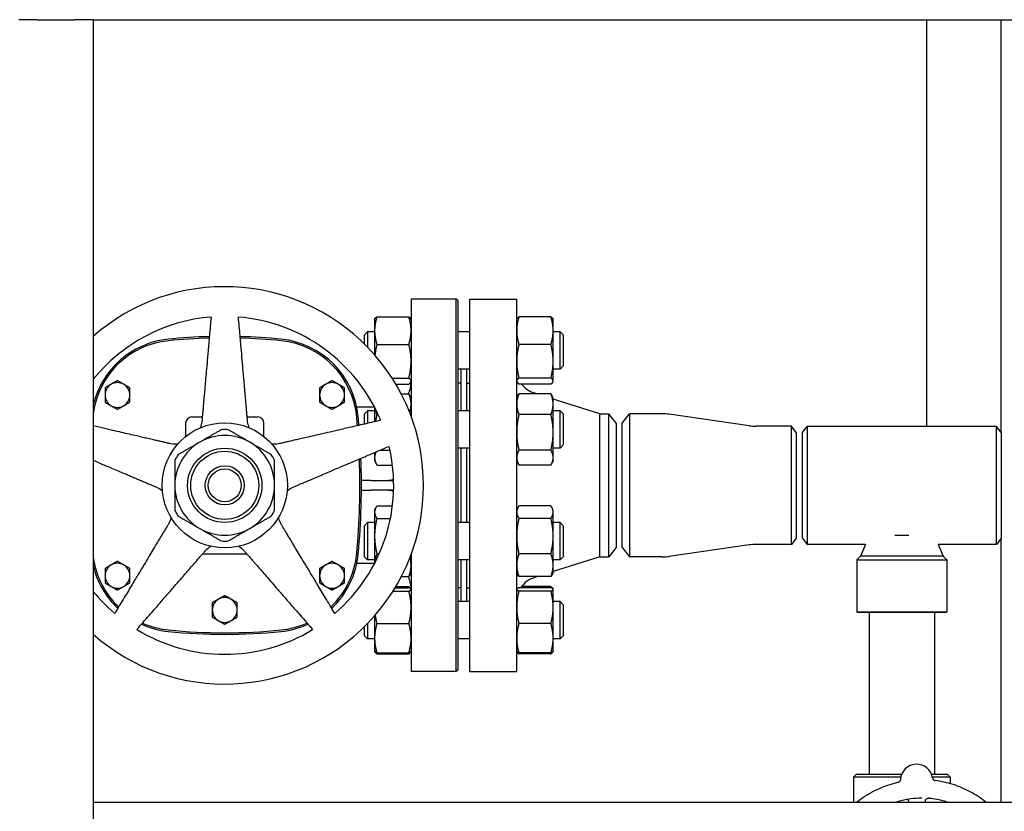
# Model space of a CAD drawing. Header units: inches. Extents: x 24 to 1128, y -58 to 748.
# Tile 489 of 656: x 620 to 640, y 354 to 370. Entities that reach past the tile are written whole.
import ezdxf

# ---------------------------------------------------------------- set-up
doc = ezdxf.new("R2010")
doc.units = ezdxf.units.IN
doc.header["$LTSCALE"] = 32
doc.header["$MEASUREMENT"] = 0
doc.layers.add('Visible (ANSI)', color=7, linetype='Continuous', lineweight=30)

msp = doc.modelspace()

# ---------------------------------------------------------------- linework, layer by layer
at = {"layer": 'Visible (ANSI)'}
for p, q in [((620.82663, 369.85867), (620.45163, 369.85867)), ((620.82663, 369.85867), (621.57663, 369.85867)), ((621.95163, 369.85867), (621.57663, 369.85867)), ((621.95163, 369.85867), (621.95163, 354.10867)), ((621.95163, 369.85867), (657.49113, 369.85867)), ((638.71813, 369.85867), (638.71813, 361.67117)), ((640.21813, 369.85867), (640.21813, 361.55269)), ((628.34813, 364.23367), (628.34813, 361.87561)), ((629.25438, 364.23367), (628.34813, 364.23367)), ((629.25438, 356.73367), (629.25438, 364.23367)), ((629.28563, 364.20242), (629.25438, 364.23367)), ((629.28563, 364.20242), (629.28563, 356.76492)), ((629.53313, 356.73367), (629.53313, 364.23367)), ((629.53313, 364.23367), (630.47313, 364.23367)), ((630.47313, 356.73367), (630.47313, 364.23367)), ((627.61413, 363.82488), (627.61828, 363.83378)), ((627.61413, 363.82488), (627.61413, 363.59837)), ((627.65922, 363.87636), (628.30305, 363.87636)), ((628.34813, 363.82488), (628.34398, 363.83378)), ((630.47313, 363.82488), (630.47728, 363.83378)), ((631.16205, 363.87636), (630.51822, 363.87636)), ((631.20713, 363.82488), (631.20298, 363.83378)), ((631.20713, 363.59837), (631.20713, 363.82488)), ((627.61413, 363.59837), (627.61413, 363.11117)), ((631.20713, 362.98215), (631.20713, 363.59837)), ((627.41063, 363.51238), (627.47313, 363.57488)), ((627.41063, 363.32793), (627.41063, 363.51238)), ((627.47313, 363.57488), (627.47313, 363.26474)), ((627.61413, 363.57488), (627.47313, 363.57488)), ((629.53313, 363.57488), (629.28563, 363.57488)), ((631.34813, 363.57488), (631.20713, 363.57488)), ((631.34813, 362.82488), (631.34813, 363.57488)), ((631.41063, 363.51238), (631.34813, 363.57488)), ((631.41063, 363.51238), (631.41063, 362.88738)), ((627.65922, 363.32039), (628.30305, 363.32039)), ((631.16205, 363.32039), (630.51822, 363.32039)), ((629.53313, 362.82488), (629.28563, 362.82488)), ((629.35313, 361.98376), (629.35313, 362.82488)), ((629.47313, 361.98376), (629.47313, 362.82488)), ((631.20713, 362.58365), (631.20713, 362.98215)), ((631.34813, 362.82488), (631.20713, 362.82488)), ((631.41063, 362.88738), (631.34813, 362.82488)), ((627.96464, 362.64391), (628.30305, 362.64391)), ((631.16205, 362.64391), (630.51822, 362.64391)), ((628.03899, 362.5234), (628.30305, 362.5234)), ((628.34813, 362.57488), (628.34398, 362.56598)), ((629.34813, 362.54367), (629.28563, 362.54367)), ((629.34813, 362.54367), (629.34813, 361.98376)), ((629.34813, 362.42367), (629.35313, 362.42367)), ((629.47313, 362.54367), (629.53313, 362.54367)), ((630.47313, 362.57488), (630.47728, 362.56598)), ((631.16205, 362.5234), (630.51822, 362.5234)), ((631.20713, 362.57488), (631.20298, 362.56598)), ((631.20713, 362.57488), (631.20713, 362.58365)), ((628.14795, 362.32726), (628.30305, 362.32726)), ((628.34813, 362.23376), (628.31901, 362.29622)), ((630.47313, 362.23376), (630.50226, 362.29622)), ((631.16205, 362.32726), (630.51822, 362.32726)), ((630.87224, 362.32726), (630.82216, 362.34312)), ((631.20713, 362.23376), (631.17801, 362.29622)), ((631.20713, 362.11829), (631.20713, 362.23376)), ((632.14647, 361.92367), (631.20713, 362.22119)), ((627.61144, 362.05847), (627.25523, 362.05847)), ((627.61413, 362.0533), (627.61413, 361.76485)), ((631.20713, 361.55008), (631.20713, 362.11829)), ((623.93573, 361.86162), (624.14661, 361.86162)), ((625.04965, 361.86162), (625.26053, 361.86162)), ((627.41063, 361.92126), (627.47313, 361.98376)), ((627.41063, 361.71787), (627.41063, 361.92126)), ((627.47313, 361.98376), (627.47313, 361.7323)), ((627.61413, 361.98376), (627.47313, 361.98376)), ((627.65922, 361.90933), (627.6848, 361.90933)), ((629.53313, 361.98376), (629.28563, 361.98376)), ((631.16205, 361.90933), (630.51822, 361.90933)), ((631.34813, 361.98376), (631.20713, 361.98376)), ((631.34813, 361.23376), (631.34813, 361.98376)), ((631.41063, 361.92126), (631.34813, 361.98376)), ((631.41063, 361.92126), (631.41063, 361.29626)), ((632.14647, 359.04367), (632.14647, 361.92367)), ((632.14647, 361.92367), (632.32926, 361.92367)), ((632.32926, 359.04367), (632.32926, 361.92367)), ((632.47313, 361.73617), (632.32926, 361.92367)), ((632.59813, 361.73617), (632.74201, 361.92367)), ((632.74201, 361.92367), (632.74201, 359.04367)), ((633.40207, 361.92367), (632.74201, 361.92367)), ((635.15278, 361.68372), (633.54349, 361.91362)), ((623.81073, 361.73662), (623.81073, 361.46713)), ((625.38553, 361.46713), (625.38553, 361.73662)), ((632.47313, 361.73617), (632.47313, 359.23117)), ((632.59813, 359.23117), (632.59813, 361.73617)), ((636.00222, 361.67367), (635.2942, 361.67367)), ((636.00222, 359.29367), (636.00222, 361.67367)), ((636.09813, 361.54867), (636.00222, 361.67367)), ((636.22313, 361.54617), (636.31905, 361.67117)), ((636.31905, 361.67117), (636.31905, 359.29617)), ((640.12722, 361.67117), (636.31905, 361.67117)), ((640.12722, 359.29617), (640.12722, 361.67117)), ((640.22313, 361.54617), (640.12722, 361.67117)), ((631.20713, 361.04054), (631.20713, 361.55008)), ((636.09813, 361.54867), (636.09813, 359.41867)), ((636.22313, 359.42117), (636.22313, 361.54617)), ((640.22313, 361.54617), (640.22313, 359.42117)), ((629.53313, 361.23376), (629.28563, 361.23376)), ((629.34813, 361.23376), (629.34813, 359.73358)), ((629.35313, 359.73358), (629.35313, 361.23376)), ((629.47313, 359.73358), (629.47313, 361.23376)), ((631.34813, 361.23376), (631.20713, 361.23376)), ((631.41063, 361.29626), (631.34813, 361.23376)), ((627.61413, 361.14477), (627.61413, 361.04054)), ((627.61413, 361.04054), (627.61413, 360.98376)), ((627.72263, 361.19083), (627.92378, 361.19083)), ((631.16205, 361.19083), (630.51822, 361.19083)), ((631.20713, 360.98376), (631.20713, 361.04054)), ((627.61413, 360.98376), (627.64326, 360.9213)), ((627.65922, 360.89026), (627.97373, 360.89026)), ((630.47313, 360.98376), (630.50226, 360.9213)), ((631.16205, 360.89026), (630.51822, 360.89026)), ((631.20713, 360.98376), (631.17801, 360.9213)), ((627.54313, 360.58367), (627.3478, 360.58367)), ((627.54313, 360.58367), (627.99666, 360.58367)), ((627.3478, 360.38367), (627.54313, 360.38367)), ((627.99666, 360.38367), (627.54313, 360.38367)), ((627.61413, 359.98358), (627.63361, 360.02535)), ((627.65922, 360.07014), (627.97289, 360.07014)), ((630.47313, 359.98358), (630.49261, 360.02535)), ((631.16205, 360.07014), (630.51822, 360.07014)), ((631.20713, 359.98358), (631.18766, 360.02535)), ((627.61413, 359.98358), (627.61413, 359.94443)), ((627.61413, 359.94443), (627.61413, 359.46294)), ((631.20713, 359.94443), (631.20713, 359.98358)), ((631.20713, 359.46294), (631.20713, 359.94443)), ((627.41063, 359.67108), (627.47313, 359.73358)), ((627.41063, 359.04608), (627.41063, 359.67108)), ((627.47313, 359.73358), (627.47313, 358.98358)), ((627.61413, 359.73358), (627.47313, 359.73358)), ((627.65922, 359.81872), (627.93248, 359.81872)), ((629.53313, 359.73358), (629.28563, 359.73358)), ((631.16205, 359.81872), (630.51822, 359.81872)), ((631.34813, 359.73358), (631.20713, 359.73358)), ((631.34813, 358.98358), (631.34813, 359.73358)), ((631.41063, 359.67108), (631.34813, 359.73358)), ((631.41063, 359.67108), (631.41063, 359.04608)), ((627.61413, 359.46294), (627.61413, 358.91404)), ((631.20713, 358.8771), (631.20713, 359.46294)), ((638.07993, 359.48367), (638.36634, 359.48367)), ((632.47313, 359.23117), (632.32926, 359.04367)), ((632.59813, 359.23117), (632.74201, 359.04367)), ((635.15278, 359.28362), (633.54349, 359.05372)), ((636.00222, 359.29367), (635.2942, 359.29367)), ((636.09813, 359.41867), (636.00222, 359.29367)), ((636.22313, 359.42117), (636.31905, 359.29617)), ((637.48922, 359.29617), (636.31905, 359.29617)), ((637.48922, 359.29617), (637.39011, 359.05689)), ((640.12722, 359.29617), (638.95705, 359.29617)), ((638.95705, 359.29617), (639.05616, 359.05689)), ((640.22313, 359.42117), (640.12722, 359.29617)), ((640.21813, 359.41465), (640.21813, 354.10867)), ((624.15542, 359.10572), (625.04085, 359.10572)), ((627.41063, 359.04608), (627.47313, 358.98358)), ((627.65922, 359.10717), (627.70703, 359.10717)), ((628.34813, 359.09173), (628.34813, 356.73367)), ((631.16205, 359.10717), (630.51822, 359.10717)), ((632.14647, 359.04367), (631.20713, 358.74615)), ((631.41063, 359.04608), (631.34813, 358.98358)), ((632.14647, 359.04367), (632.32926, 359.04367)), ((633.40207, 359.04367), (632.74201, 359.04367)), ((637.39011, 359.05689), (637.31688, 358.98367)), ((637.44222, 359.05689), (637.39011, 359.05689)), ((639.05616, 359.05689), (637.44222, 359.05689)), ((639.05616, 359.05689), (639.12938, 358.98367)), ((627.61144, 358.90887), (627.25523, 358.90887)), ((627.61413, 358.98358), (627.47313, 358.98358)), ((629.53313, 358.98358), (629.28563, 358.98358)), ((629.34813, 358.98358), (629.34813, 358.42367)), ((629.35313, 358.14246), (629.35313, 358.98358)), ((629.47313, 358.14246), (629.47313, 358.98358)), ((631.34813, 358.98358), (631.20713, 358.98358)), ((631.20713, 358.73358), (631.20713, 358.8771)), ((637.31688, 358.98367), (639.12938, 358.98367)), ((637.31688, 358.98367), (637.31688, 357.93679)), ((639.12938, 358.98367), (639.12938, 357.93679)), ((628.15154, 358.64703), (628.30305, 358.64703)), ((628.34813, 358.73358), (628.32866, 358.69181)), ((630.47313, 358.73358), (630.49261, 358.69181)), ((631.16205, 358.64703), (630.51822, 358.64703)), ((630.89417, 358.64703), (630.82216, 358.62422)), ((631.20713, 358.73358), (631.18766, 358.69181)), ((628.03899, 358.44394), (628.30305, 358.44394)), ((629.34813, 358.54367), (629.35313, 358.54367)), ((631.16205, 358.44394), (630.57045, 358.44394)), ((627.98521, 358.35582), (628.30305, 358.35582)), ((628.02684, 358.42358), (628.30305, 358.42358)), ((628.34684, 358.39524), (628.34398, 358.40136)), ((628.34813, 358.39246), (628.34684, 358.39524)), ((629.34813, 358.42367), (629.28563, 358.42367)), ((629.47313, 358.42367), (629.53313, 358.42367)), ((630.47313, 358.39246), (630.47443, 358.39524)), ((631.16205, 358.42358), (630.51822, 358.42358)), ((631.16205, 358.35582), (630.51822, 358.35582)), ((631.20584, 358.39524), (631.20298, 358.40136)), ((631.20713, 358.39246), (631.20584, 358.39524)), ((631.20713, 358.3897), (631.20713, 358.39246)), ((631.20713, 358.02776), (631.20713, 358.3897)), ((629.53313, 358.14246), (629.28563, 358.14246)), ((631.34813, 358.14246), (631.20713, 358.14246)), ((631.34813, 357.39246), (631.34813, 358.14246)), ((631.41063, 358.07996), (631.34813, 358.14246)), ((631.41063, 358.07996), (631.41063, 357.45496)), ((627.61413, 357.85617), (627.61413, 357.40552)), ((631.20713, 357.40552), (631.20713, 358.02776)), ((637.31688, 357.93679), (639.12938, 357.93679)), ((637.33251, 357.92117), (637.31688, 357.93679)), ((639.11376, 357.92117), (637.33251, 357.92117)), ((637.56563, 357.92117), (637.56563, 354.67117)), ((638.88063, 357.92117), (638.88063, 354.67117)), ((639.11376, 357.92117), (639.12938, 357.93679)), ((627.41063, 357.45496), (627.41063, 357.6394)), ((627.47313, 357.7026), (627.47313, 357.39246)), ((627.65922, 357.6997), (628.30305, 357.6997)), ((631.16205, 357.6997), (630.51822, 357.6997)), ((627.41063, 357.45496), (627.47313, 357.39246)), ((631.41063, 357.45496), (631.34813, 357.39246)), ((627.61413, 357.39246), (627.47313, 357.39246)), ((627.61413, 357.40552), (627.61413, 357.14246)), ((629.53313, 357.39246), (629.28563, 357.39246)), ((631.20713, 357.14246), (631.20713, 357.40552)), ((631.34813, 357.39246), (631.20713, 357.39246)), ((627.61413, 357.14246), (627.61543, 357.13969)), ((627.61543, 357.13969), (627.61828, 357.13356)), ((627.65922, 357.11134), (628.30305, 357.11134)), ((627.65922, 357.09098), (628.30305, 357.09098)), ((628.34684, 357.13969), (628.34398, 357.13356)), ((628.34813, 357.14246), (628.34684, 357.13969)), ((630.47313, 357.14246), (630.47443, 357.13969)), ((630.47443, 357.13969), (630.47728, 357.13356)), ((631.16205, 357.11134), (630.51822, 357.11134)), ((631.16205, 357.09098), (630.51822, 357.09098)), ((631.20584, 357.13969), (631.20298, 357.13356)), ((631.20713, 357.14246), (631.20584, 357.13969)), ((629.25438, 356.73367), (628.34813, 356.73367)), ((629.28563, 356.76492), (629.25438, 356.73367)), ((629.53313, 356.73367), (630.47313, 356.73367)), ((637.31188, 354.67117), (637.24938, 354.60867)), ((637.31188, 354.67117), (638.22204, 354.67117)), ((638.82005, 354.67117), (639.13438, 354.67117)), ((639.13438, 354.67117), (639.19688, 354.60867)), ((638.20258, 354.60867), (637.24938, 354.60867)), ((637.24938, 354.60867), (637.24938, 354.10867)), ((639.19688, 354.60867), (638.83951, 354.60867)), ((639.19688, 354.60867), (639.19688, 354.4775)), ((621.95163, 354.10867), (657.49113, 354.10867)), ((621.95163, 354.10867), (621.95163, 353.73367)), ((638.69683, 354.10867), (638.69659, 354.12091))]:
    msp.add_line(p, q, dxfattribs=at)
for radius in [1.25984, 0.74803, 0.68553, 0.3937, 0.3312]:
    msp.add_circle((624.59813, 360.48367), radius, dxfattribs=at)
for centre, radius, start, end in [((624.59813, 360.48367), 4, 228.576077, 131.423923), ((624.59813, 360.48367), 3.4, 94.64927, 141.112703), ((624.59813, 360.48367), 3.4, 22.64927, 85.35073), ((623.63635, 361.70251), 1.73228, 95.817836, 166.54256), ((623.63635, 361.70251), 1.70103, 95.817836, 172.058573), ((624.59813, 352.2632), 11.22047, 91.583081, 95.817836), ((624.59813, 352.2632), 11.18922, 91.601548, 95.817836), ((624.59813, 352.2632), 11.22047, 84.182163, 88.416919), ((624.59813, 352.2632), 11.18922, 84.182163, 88.398452), ((625.55991, 361.70251), 1.70103, 5.255296, 84.182161), ((625.55991, 361.70251), 1.73228, 5.255296, 84.182161), ((622.43868, 362.30257), 0.25, 120, 180), ((622.43868, 362.30257), 0.25, 60, 120), ((622.43868, 362.30257), 0.25, 0, 60), ((626.75758, 362.30257), 0.25, 120, 180), ((626.75758, 362.30257), 0.25, 60, 120), ((626.75758, 362.30257), 0.25, 0, 60), ((627.84813, 362.55847), 0.5, 332.456088, 0), ((630.97313, 362.81978), 0.5, 216.354251, 252.425284), ((622.43868, 362.30257), 0.25, 180, 240), ((622.43868, 362.30257), 0.25, 300, 0), ((626.75758, 362.30257), 0.25, 180, 240), ((626.75758, 362.30257), 0.25, 300, 0), ((622.43868, 362.30257), 0.25, 240, 300), ((626.75758, 362.30257), 0.25, 240, 300), ((623.93573, 361.73662), 0.125, 90, 180), ((625.26053, 361.73662), 0.125, 0, 90), ((612.30876, 360.48367), 15.00812, 4.591592, 5.255296), ((612.30876, 360.48367), 15.03937, 4.60919, 5.255296), ((633.40207, 360.92367), 1, 81.869898, 90), ((624.59813, 360.48367), 1.12205, 86.525352, 93.474648), ((635.2942, 362.67367), 1, 261.869898, 270), ((624.59813, 360.48367), 1.00394, 60, 120), ((624.59813, 360.48367), 1.00394, 120, 180), ((624.59813, 360.48367), 1.00394, 0, 60), ((624.59813, 360.48367), 3.4, 310.64927, 13.35073), ((624.59813, 360.48367), 1.12205, 146.525352, 153.474648), ((624.59813, 360.48367), 1.12205, 26.525352, 33.474648), ((612.30876, 360.48367), 15.00812, 354.744704, 2.027369), ((612.30876, 360.48367), 15.03937, 354.744704, 2.072997), ((624.59813, 360.48367), 1.00394, 180, 240), ((624.59813, 360.48367), 1.00394, 300, 0), ((624.59813, 360.48367), 1.12205, 206.525352, 213.474648), ((624.59813, 360.48367), 1.12205, 326.525352, 333.474648), ((624.59813, 360.48367), 1.00394, 240, 300), ((624.59813, 360.48367), 1.12205, 266.525352, 273.474648), ((635.2942, 358.29367), 1, 90, 98.130102), ((623.63635, 359.26482), 1.70103, 187.941427, 226.325001), ((625.55991, 359.26482), 1.70103, 313.674999, 354.744707), ((625.55991, 359.26482), 1.73228, 313.442646, 354.744707), ((633.40207, 360.04367), 1, 270, 278.130102), ((623.63635, 359.26482), 1.73228, 193.45744, 226.557354), ((622.43868, 358.66477), 0.25, 120, 180), ((622.43868, 358.66477), 0.25, 60, 120), ((622.43868, 358.66477), 0.25, 0, 60), ((626.75758, 358.66477), 0.25, 120, 180), ((626.75758, 358.66477), 0.25, 60, 120), ((626.75758, 358.66477), 0.25, 0, 60), ((622.43868, 358.66477), 0.25, 180, 240), ((622.43868, 358.66477), 0.25, 300, 0), ((626.75758, 358.66477), 0.25, 180, 240), ((626.75758, 358.66477), 0.25, 300, 0), ((627.84813, 358.40887), 0.5, 0, 28.445161), ((622.43868, 358.66477), 0.25, 240, 300), ((626.75758, 358.66477), 0.25, 240, 300), ((630.97313, 358.14756), 0.5, 107.574716, 146.49188), ((624.59813, 360.48367), 3.4, 218.887297, 229.35073), ((624.59813, 357.9758), 0.25, 120, 180), ((624.59813, 357.9758), 0.25, 60, 120), ((624.59813, 357.9758), 0.25, 0, 60), ((624.59813, 357.9758), 0.25, 180, 240), ((624.59813, 357.9758), 0.25, 300, 0), ((623.63635, 359.26482), 1.73228, 245.642572, 264.182165), ((623.63635, 359.26482), 1.70103, 245.957475, 264.182165), ((624.59813, 357.9758), 0.25, 240, 300), ((625.55991, 359.26482), 1.70103, 275.817836, 294.042525), ((625.55991, 359.26482), 1.73228, 275.817836, 294.357428), ((624.59813, 360.48367), 3.4, 238.64927, 301.35073), ((624.59813, 368.70414), 11.22047, 264.182164, 275.817836), ((624.59813, 368.70414), 11.18922, 264.182164, 275.817836), ((638.52104, 354.54381), 0.325, 8.676842, 176.795361)]:
    msp.add_arc(centre, radius, start, end, dxfattribs=at)
msp.add_ellipse((638.90247, 354.60415), major_axis=(-0.00982, -0.06309), ratio=0.97930109, start_param=6.22481985, end_param=6.30568388, dxfattribs=at)
for points, weights in [([(624.32254, 363.87248), (624.19354, 362.39801), (624.14083, 361.79552)], [1.0049190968, 1.58894872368, 2.03628035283]), ([(625.05543, 361.79552), (625.00272, 362.39801), (624.87372, 363.87248)], [2.03628035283, 1.58894872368, 1.0049190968]), ([(627.65922, 363.87636), (627.61413, 363.72738), (627.61413, 363.59837)], [1, 1.0379548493, 1]), ([(627.61828, 363.83378), (627.62757, 363.85369), (627.65922, 363.87636)], [1.01611555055, 1.02634702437, 1]), ([(628.34813, 363.59837), (628.34813, 363.72738), (628.30305, 363.87636)], [1, 1.0379548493, 1]), ([(628.30305, 363.87636), (628.3347, 363.85369), (628.34398, 363.83378)], [1, 1.02634702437, 1.01611555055]), ([(630.51822, 363.87636), (630.47313, 363.72738), (630.47313, 363.59837)], [1, 1.0379548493, 1]), ([(630.47728, 363.83378), (630.48657, 363.85369), (630.51822, 363.87636)], [1.01611555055, 1.02634702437, 1]), ([(631.16205, 363.87636), (631.1937, 363.85369), (631.20298, 363.83378)], [1, 1.02634702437, 1.01611555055]), ([(631.20713, 363.59837), (631.20713, 363.72738), (631.16205, 363.87636)], [1, 1.0379548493, 1]), ([(627.61413, 363.59837), (627.61413, 363.46936), (627.65922, 363.32039)], [1, 1.0379548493, 1]), ([(628.30305, 363.32039), (628.34813, 363.46936), (628.34813, 363.59837)], [1, 1.0379548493, 1]), ([(630.47313, 363.59837), (630.47313, 363.46936), (630.51822, 363.32039)], [1, 1.0379548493, 1]), ([(631.16205, 363.32039), (631.20713, 363.46936), (631.20713, 363.59837)], [1, 1.0379548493, 1]), ([(627.65922, 363.32039), (627.63066, 363.20556), (627.62037, 363.10399)], [1, 1.02371349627, 1.01779547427]), ([(628.34813, 362.98215), (628.34813, 363.13912), (628.30305, 363.32039)], [1, 1.0379548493, 1]), ([(630.51822, 363.32039), (630.47313, 363.13912), (630.47313, 362.98215)], [1, 1.0379548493, 1]), ([(631.20713, 362.98215), (631.20713, 363.13912), (631.16205, 363.32039)], [1, 1.0379548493, 1]), ([(628.30305, 362.64391), (628.34813, 362.82517), (628.34813, 362.98215)], [1, 1.0379548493, 1]), ([(630.47313, 362.98215), (630.47313, 362.82517), (630.51822, 362.64391)], [1, 1.0379548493, 1]), ([(631.16205, 362.64391), (631.20713, 362.82517), (631.20713, 362.98215)], [1, 1.0379548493, 1]), ([(628.34813, 362.58365), (628.34813, 362.61161), (628.30305, 362.64391)], [1, 1.0379548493, 1]), ([(630.51822, 362.64391), (630.47313, 362.61161), (630.47313, 362.58365)], [1, 1.0379548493, 1]), ([(631.20713, 362.58365), (631.20713, 362.61161), (631.16205, 362.64391)], [1, 1.0379548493, 1]), ([(622.31368, 362.51907), (622.25567, 362.48558), (622.18868, 362.4469)], [1, 1.04314139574, 1.01001874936]), ([(622.18868, 362.4469), (622.18868, 362.36955), (622.18868, 362.30257)], [1.01001874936, 1.04314139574, 1]), ([(622.43868, 362.59124), (622.3717, 362.55257), (622.31368, 362.51907)], [1.01001874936, 1.04314139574, 1]), ([(622.56368, 362.51907), (622.50567, 362.55257), (622.43868, 362.59124)], [1, 1.04314139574, 1.01001874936]), ([(622.68868, 362.4469), (622.6217, 362.48558), (622.56368, 362.51907)], [1.01001874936, 1.04314139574, 1]), ([(622.68868, 362.30257), (622.68868, 362.36955), (622.68868, 362.4469)], [1, 1.04314139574, 1.01001874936]), ([(626.63258, 362.51907), (626.57457, 362.48558), (626.50758, 362.4469)], [1, 1.04314139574, 1.01001874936]), ([(626.50758, 362.4469), (626.50758, 362.36955), (626.50758, 362.30257)], [1.01001874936, 1.04314139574, 1]), ([(626.75758, 362.59124), (626.69059, 362.55257), (626.63258, 362.51907)], [1.01001874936, 1.04314139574, 1]), ([(626.88258, 362.51907), (626.82457, 362.55257), (626.75758, 362.59124)], [1, 1.04314139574, 1.01001874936]), ([(627.00758, 362.4469), (626.94059, 362.48558), (626.88258, 362.51907)], [1.01001874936, 1.04314139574, 1]), ([(627.00758, 362.30257), (627.00758, 362.36955), (627.00758, 362.4469)], [1, 1.04314139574, 1.01001874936]), ([(628.30305, 362.5234), (628.34813, 362.55569), (628.34813, 362.58365)], [1, 1.0379548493, 1]), ([(630.47313, 362.58365), (630.47313, 362.55569), (630.51822, 362.5234)], [1, 1.0379548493, 1]), ([(631.16205, 362.5234), (631.20713, 362.55569), (631.20713, 362.58365)], [1, 1.0379548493, 1]), ([(622.18868, 362.30257), (622.18868, 362.23558), (622.18868, 362.15823)], [1, 1.04314139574, 1.01001874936]), ([(622.68868, 362.15823), (622.68868, 362.23558), (622.68868, 362.30257)], [1.01001874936, 1.04314139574, 1]), ([(626.50758, 362.30257), (626.50758, 362.23558), (626.50758, 362.15823)], [1, 1.04314139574, 1.01001874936]), ([(627.00758, 362.15823), (627.00758, 362.23558), (627.00758, 362.30257)], [1.01001874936, 1.04314139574, 1]), ([(628.30305, 362.32726), (628.31195, 362.31136), (628.31901, 362.29622)], [1, 1.00727059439, 1.01175569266]), ([(628.34813, 362.11829), (628.34813, 362.21527), (628.30305, 362.32726)], [1, 1.0379548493, 1]), ([(630.51822, 362.32726), (630.47313, 362.21527), (630.47313, 362.11829)], [1, 1.0379548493, 1]), ([(630.50226, 362.29622), (630.50932, 362.31136), (630.51822, 362.32726)], [1.01175569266, 1.00727059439, 1]), ([(631.20713, 362.11829), (631.20713, 362.21527), (631.16205, 362.32726)], [1, 1.0379548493, 1]), ([(631.16205, 362.32726), (631.17095, 362.31136), (631.17801, 362.29622)], [1, 1.00727059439, 1.01175569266]), ([(622.18868, 362.15823), (622.25567, 362.11955), (622.31368, 362.08606)], [1.01001874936, 1.04314139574, 1]), ([(622.31368, 362.08606), (622.3717, 362.05257), (622.43868, 362.01389)], [1, 1.04314139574, 1.01001874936]), ([(622.43868, 362.01389), (622.50567, 362.05257), (622.56368, 362.08606)], [1.01001874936, 1.04314139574, 1]), ([(622.56368, 362.08606), (622.6217, 362.11955), (622.68868, 362.15823)], [1, 1.04314139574, 1.01001874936]), ([(626.50758, 362.15823), (626.57457, 362.11955), (626.63258, 362.08606)], [1.01001874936, 1.04314139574, 1]), ([(626.63258, 362.08606), (626.69059, 362.05257), (626.75758, 362.01389)], [1, 1.04314139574, 1.01001874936]), ([(626.75758, 362.01389), (626.82457, 362.05257), (626.88258, 362.08606)], [1.01001874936, 1.04314139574, 1]), ([(626.88258, 362.08606), (626.94059, 362.11955), (627.00758, 362.15823)], [1, 1.04314139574, 1.01001874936]), ([(627.6208, 362.04042), (627.63123, 361.97884), (627.65922, 361.90933)], [1.01802623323, 1.02322609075, 1]), ([(628.31886, 361.95206), (628.34813, 362.03915), (628.34813, 362.11829)], [1.01166334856, 1.03075886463, 1]), ([(630.47313, 362.11829), (630.47313, 362.02131), (630.51822, 361.90933)], [1, 1.0379548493, 1]), ([(631.16205, 361.90933), (631.20713, 362.02131), (631.20713, 362.11829)], [1, 1.0379548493, 1]), ([(627.65922, 361.90933), (627.64207, 361.83611), (627.63163, 361.76889)], [1, 1.01410284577, 1.01772533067]), ([(630.51822, 361.90933), (630.47313, 361.7168), (630.47313, 361.55008)], [1, 1.0379548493, 1]), ([(631.20713, 361.55008), (631.20713, 361.7168), (631.16205, 361.90933)], [1, 1.0379548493, 1]), ([(623.4918, 361.32397), (622.99343, 361.43903), (621.95163, 361.67955)], [2.0263127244, 1.63664090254, 1.14272964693]), ([(624.53013, 361.60365), (624.30109, 361.47142), (624.09616, 361.3531)], [1.0171026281, 1.03775343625, 1]), ([(625.1001, 361.3531), (624.89517, 361.47142), (624.66614, 361.60365)], [1, 1.03775343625, 1.0171026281]), ([(627.73592, 361.79297), (626.29375, 361.46002), (625.70447, 361.32397)], [1, 1.58117079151, 2.0263127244]), ([(630.47313, 361.55008), (630.47313, 361.38335), (630.51822, 361.19083)], [1, 1.0379548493, 1]), ([(631.16205, 361.19083), (631.20713, 361.38335), (631.20713, 361.55008)], [1, 1.0379548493, 1]), ([(624.09616, 361.3531), (623.89124, 361.23479), (623.6622, 361.10255)], [1, 1.03775343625, 1.0171026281]), ([(625.53407, 361.10255), (625.30503, 361.23479), (625.1001, 361.3531)], [1.0171026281, 1.03775343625, 1]), ([(625.9871, 360.45414), (626.5438, 360.69045), (627.90625, 361.26877)], [2.0263127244, 1.58117079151, 1]), ([(627.64174, 361.15649), (627.61413, 361.0959), (627.61413, 361.04054)], [1.01270516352, 1.02988757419, 1]), ([(627.61413, 361.04054), (627.61413, 360.9708), (627.65922, 360.89026)], [1, 1.0379548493, 1]), ([(630.51822, 361.19083), (630.47313, 361.11029), (630.47313, 361.04054)], [1, 1.0379548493, 1]), ([(630.47313, 361.04054), (630.47313, 360.9708), (630.51822, 360.89026)], [1, 1.0379548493, 1]), ([(631.20713, 361.04054), (631.20713, 361.11029), (631.16205, 361.19083)], [1, 1.0379548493, 1]), ([(631.16205, 360.89026), (631.20713, 360.9708), (631.20713, 361.04054)], [1, 1.0379548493, 1]), ([(621.95163, 360.98793), (622.78132, 360.63575), (623.20917, 360.45414)], [1.21626410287, 1.66587996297, 2.0263127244]), ([(623.5942, 360.98477), (623.5942, 360.7203), (623.5942, 360.48367)], [1.0171026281, 1.03775343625, 1]), ([(625.60207, 360.48367), (625.60207, 360.7203), (625.60207, 360.98477)], [1, 1.03775343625, 1.0171026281]), ([(623.5942, 360.48367), (623.5942, 360.24704), (623.5942, 359.98257)], [1, 1.03775343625, 1.0171026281]), ([(625.60207, 359.98257), (625.60207, 360.24704), (625.60207, 360.48367)], [1.0171026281, 1.03775343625, 1]), ([(627.65922, 360.07014), (627.61413, 360.00277), (627.61413, 359.94443)], [1, 1.0379548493, 1]), ([(630.51822, 360.07014), (630.47313, 360.00277), (630.47313, 359.94443)], [1, 1.0379548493, 1]), ([(631.20713, 359.94443), (631.20713, 360.00277), (631.16205, 360.07014)], [1, 1.0379548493, 1]), ([(623.6622, 359.86478), (623.89124, 359.73255), (624.09616, 359.61423)], [1.0171026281, 1.03775343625, 1]), ([(625.1001, 359.61423), (625.30503, 359.73255), (625.53407, 359.86478)], [1, 1.03775343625, 1.0171026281]), ([(627.61413, 359.94443), (627.61413, 359.88609), (627.65922, 359.81872)], [1, 1.0379548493, 1]), ([(630.47313, 359.94443), (630.47313, 359.88609), (630.51822, 359.81872)], [1, 1.0379548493, 1]), ([(631.16205, 359.81872), (631.20713, 359.88609), (631.20713, 359.94443)], [1, 1.0379548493, 1]), ([(623.45708, 359.69115), (623.14559, 359.17275), (622.38328, 357.90405)], [2.0263127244, 1.58117079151, 1]), ([(626.81298, 357.90405), (626.05067, 359.17275), (625.73919, 359.69115)], [1, 1.58117079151, 2.0263127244]), ([(627.65922, 359.81872), (627.61413, 359.62806), (627.61413, 359.46294)], [1, 1.0379548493, 1]), ([(630.51822, 359.81872), (630.47313, 359.62806), (630.47313, 359.46294)], [1, 1.0379548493, 1]), ([(631.20713, 359.46294), (631.20713, 359.62806), (631.16205, 359.81872)], [1, 1.0379548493, 1]), ([(624.09616, 359.61423), (624.30109, 359.49592), (624.53013, 359.36368)], [1, 1.03775343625, 1.0171026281]), ([(624.66614, 359.36368), (624.89517, 359.49592), (625.1001, 359.61423)], [1.0171026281, 1.03775343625, 1]), ([(627.61413, 359.46294), (627.61413, 359.29783), (627.65922, 359.10717)], [1, 1.0379548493, 1]), ([(630.47313, 359.46294), (630.47313, 359.29783), (630.51822, 359.10717)], [1, 1.0379548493, 1]), ([(631.16205, 359.10717), (631.20713, 359.29783), (631.20713, 359.46294)], [1, 1.0379548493, 1]), ([(622.8292, 357.58007), (623.80023, 358.69712), (624.19701, 359.15356)], [1, 1.58117079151, 2.0263127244]), ([(624.99926, 359.15356), (625.39603, 358.69712), (626.36707, 357.58007)], [2.0263127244, 1.58117079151, 1]), ([(627.65922, 359.10717), (627.622, 359.00539), (627.61558, 358.91682)], [1, 1.03112406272, 1.011202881]), ([(628.34813, 358.8771), (628.34813, 358.95283), (628.32629, 359.03424)], [1, 1.0266269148, 1.01589404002]), ([(630.51822, 359.10717), (630.47313, 358.98387), (630.47313, 358.8771)], [1, 1.0379548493, 1]), ([(631.20713, 358.8771), (631.20713, 358.98387), (631.16205, 359.10717)], [1, 1.0379548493, 1]), ([(622.31368, 358.88128), (622.25567, 358.84778), (622.18868, 358.80911)], [1, 1.04314139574, 1.01001874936]), ([(622.43868, 358.95345), (622.3717, 358.91477), (622.31368, 358.88128)], [1.01001874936, 1.04314139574, 1]), ([(622.56368, 358.88128), (622.50567, 358.91477), (622.43868, 358.95345)], [1, 1.04314139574, 1.01001874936]), ([(622.68868, 358.80911), (622.6217, 358.84778), (622.56368, 358.88128)], [1.01001874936, 1.04314139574, 1]), ([(626.63258, 358.88128), (626.57457, 358.84778), (626.50758, 358.80911)], [1, 1.04314139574, 1.01001874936]), ([(626.75758, 358.95345), (626.69059, 358.91477), (626.63258, 358.88128)], [1.01001874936, 1.04314139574, 1]), ([(626.88258, 358.88128), (626.82457, 358.91477), (626.75758, 358.95345)], [1, 1.04314139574, 1.01001874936]), ([(627.00758, 358.80911), (626.94059, 358.84778), (626.88258, 358.88128)], [1.01001874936, 1.04314139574, 1]), ([(628.30305, 358.64703), (628.34813, 358.77032), (628.34813, 358.8771)], [1, 1.0379548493, 1]), ([(630.47313, 358.8771), (630.47313, 358.77032), (630.51822, 358.64703)], [1, 1.0379548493, 1]), ([(631.16205, 358.64703), (631.20713, 358.77032), (631.20713, 358.8771)], [1, 1.0379548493, 1]), ([(622.18868, 358.80911), (622.18868, 358.73176), (622.18868, 358.66477)], [1.01001874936, 1.04314139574, 1]), ([(622.18868, 358.66477), (622.18868, 358.59778), (622.18868, 358.52043)], [1, 1.04314139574, 1.01001874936]), ([(622.68868, 358.66477), (622.68868, 358.73176), (622.68868, 358.80911)], [1, 1.04314139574, 1.01001874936]), ([(622.68868, 358.52043), (622.68868, 358.59778), (622.68868, 358.66477)], [1.01001874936, 1.04314139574, 1]), ([(626.50758, 358.80911), (626.50758, 358.73176), (626.50758, 358.66477)], [1.01001874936, 1.04314139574, 1]), ([(626.50758, 358.66477), (626.50758, 358.59778), (626.50758, 358.52043)], [1, 1.04314139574, 1.01001874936]), ([(627.00758, 358.66477), (627.00758, 358.73176), (627.00758, 358.80911)], [1, 1.04314139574, 1.01001874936]), ([(627.00758, 358.52043), (627.00758, 358.59778), (627.00758, 358.66477)], [1.01001874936, 1.04314139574, 1]), ([(628.32866, 358.69181), (628.31863, 358.6703), (628.30305, 358.64703)], [1.01696531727, 1.01279805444, 1]), ([(630.51822, 358.64703), (630.50264, 358.6703), (630.49261, 358.69181)], [1, 1.01279805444, 1.01696531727]), ([(631.18766, 358.69181), (631.17763, 358.6703), (631.16205, 358.64703)], [1.01696531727, 1.01279805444, 1]), ([(622.18868, 358.52043), (622.25567, 358.48176), (622.31368, 358.44827)], [1.01001874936, 1.04314139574, 1]), ([(622.31368, 358.44827), (622.3717, 358.41477), (622.43868, 358.3761)], [1, 1.04314139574, 1.01001874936]), ([(622.43868, 358.3761), (622.50567, 358.41477), (622.56368, 358.44827)], [1.01001874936, 1.04314139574, 1]), ([(622.56368, 358.44827), (622.6217, 358.48176), (622.68868, 358.52043)], [1, 1.04314139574, 1.01001874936]), ([(626.50758, 358.52043), (626.57457, 358.48176), (626.63258, 358.44827)], [1.01001874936, 1.04314139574, 1]), ([(626.63258, 358.44827), (626.69059, 358.41477), (626.75758, 358.3761)], [1, 1.04314139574, 1.01001874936]), ([(626.75758, 358.3761), (626.82457, 358.41477), (626.88258, 358.44827)], [1.01001874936, 1.04314139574, 1]), ([(626.88258, 358.44827), (626.94059, 358.48176), (627.00758, 358.52043)], [1, 1.04314139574, 1.01001874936]), ([(628.30305, 358.44394), (628.3347, 358.42127), (628.34398, 358.40136)], [1, 1.02634702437, 1.01611555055]), ([(628.30984, 358.42076), (628.30659, 358.43223), (628.30305, 358.44394)], [1.00532800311, 1.00288298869, 1]), ([(631.16884, 358.42076), (631.16559, 358.43223), (631.16205, 358.44394)], [1.00532800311, 1.00288298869, 1]), ([(631.16205, 358.44394), (631.1937, 358.42127), (631.20298, 358.40136)], [1, 1.02634702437, 1.01611555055]), ([(624.59813, 358.26447), (624.53115, 358.2258), (624.47313, 358.1923)], [1.01001874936, 1.04314139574, 1]), ([(624.72313, 358.1923), (624.66512, 358.2258), (624.59813, 358.26447)], [1, 1.04314139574, 1.01001874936]), ([(628.34813, 358.3897), (628.34813, 358.40543), (628.30305, 358.42358)], [1, 1.0379548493, 1]), ([(628.30305, 358.35582), (628.34813, 358.37398), (628.34813, 358.3897)], [1, 1.0379548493, 1]), ([(628.34813, 358.02776), (628.34813, 358.18002), (628.30305, 358.35582)], [1, 1.0379548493, 1]), ([(630.51822, 358.42358), (630.47313, 358.40543), (630.47313, 358.3897)], [1, 1.0379548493, 1]), ([(630.47313, 358.3897), (630.47313, 358.37398), (630.51822, 358.35582)], [1, 1.0379548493, 1]), ([(630.51822, 358.35582), (630.47313, 358.18002), (630.47313, 358.02776)], [1, 1.0379548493, 1]), ([(631.20713, 358.3897), (631.20713, 358.40543), (631.16205, 358.42358)], [1, 1.0379548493, 1]), ([(631.16205, 358.35582), (631.20713, 358.37398), (631.20713, 358.3897)], [1, 1.0379548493, 1]), ([(631.20713, 358.02776), (631.20713, 358.18002), (631.16205, 358.35582)], [1, 1.0379548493, 1]), ([(624.47313, 358.1923), (624.41512, 358.15881), (624.34813, 358.12013)], [1, 1.04314139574, 1.01001874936]), ([(624.34813, 358.12013), (624.34813, 358.04278), (624.34813, 357.9758)], [1.01001874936, 1.04314139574, 1]), ([(624.84813, 358.12013), (624.78115, 358.15881), (624.72313, 358.1923)], [1.01001874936, 1.04314139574, 1]), ([(624.84813, 357.9758), (624.84813, 358.04278), (624.84813, 358.12013)], [1, 1.04314139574, 1.01001874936]), ([(624.34813, 357.9758), (624.34813, 357.90881), (624.34813, 357.83146)], [1, 1.04314139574, 1.01001874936]), ([(624.84813, 357.83146), (624.84813, 357.90881), (624.84813, 357.9758)], [1.01001874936, 1.04314139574, 1]), ([(627.62529, 357.86903), (627.63635, 357.78886), (627.65922, 357.6997)], [1.01897706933, 1.01889530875, 1]), ([(628.30305, 357.6997), (628.34813, 357.87551), (628.34813, 358.02776)], [1, 1.0379548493, 1]), ([(630.47313, 358.02776), (630.47313, 357.87551), (630.51822, 357.6997)], [1, 1.0379548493, 1]), ([(631.16205, 357.6997), (631.20713, 357.87551), (631.20713, 358.02776)], [1, 1.0379548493, 1]), ([(624.34813, 357.83146), (624.41512, 357.79278), (624.47313, 357.75929)], [1.01001874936, 1.04314139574, 1]), ([(624.47313, 357.75929), (624.53115, 357.7258), (624.59813, 357.68712)], [1, 1.04314139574, 1.01001874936]), ([(624.59813, 357.68712), (624.66512, 357.7258), (624.72313, 357.75929)], [1.01001874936, 1.04314139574, 1]), ([(624.72313, 357.75929), (624.78115, 357.79278), (624.84813, 357.83146)], [1, 1.04314139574, 1.01001874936]), ([(627.65922, 357.6997), (627.61413, 357.54205), (627.61413, 357.40552)], [1, 1.0379548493, 1]), ([(628.34813, 357.40552), (628.34813, 357.54205), (628.30305, 357.6997)], [1, 1.0379548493, 1]), ([(630.51822, 357.6997), (630.47313, 357.54205), (630.47313, 357.40552)], [1, 1.0379548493, 1]), ([(631.20713, 357.40552), (631.20713, 357.54205), (631.16205, 357.6997)], [1, 1.0379548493, 1]), ([(627.61413, 357.40552), (627.61413, 357.26899), (627.65922, 357.11134)], [1, 1.0379548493, 1]), ([(628.30305, 357.11134), (628.34813, 357.26899), (628.34813, 357.40552)], [1, 1.0379548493, 1]), ([(630.47313, 357.40552), (630.47313, 357.26899), (630.51822, 357.11134)], [1, 1.0379548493, 1]), ([(631.16205, 357.11134), (631.20713, 357.26899), (631.20713, 357.40552)], [1, 1.0379548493, 1]), ([(627.65922, 357.11134), (627.62158, 357.1265), (627.61543, 357.13969)], [1, 1.0314924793, 1.01072411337]), ([(627.61665, 357.1375), (627.62455, 357.11581), (627.65922, 357.09098)], [1.01375847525, 1.02892942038, 1]), ([(628.34684, 357.13969), (628.34069, 357.1265), (628.30305, 357.11134)], [1.01072411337, 1.0314924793, 1]), ([(628.30305, 357.09098), (628.33771, 357.11581), (628.34562, 357.1375)], [1, 1.02892942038, 1.01375847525]), ([(630.51822, 357.11134), (630.48058, 357.1265), (630.47443, 357.13969)], [1, 1.0314924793, 1.01072411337]), ([(630.47565, 357.1375), (630.48355, 357.11581), (630.51822, 357.09098)], [1.01375847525, 1.02892942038, 1]), ([(631.20584, 357.13969), (631.19969, 357.1265), (631.16205, 357.11134)], [1.01072411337, 1.0314924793, 1]), ([(631.16205, 357.09098), (631.19671, 357.11581), (631.20462, 357.1375)], [1, 1.02892942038, 1.01375847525])]:
    msp.add_rational_spline(points, weights, degree=2, dxfattribs=at)
for points, knots in [([(624.14083, 361.79552), (624.13717, 361.75365), (624.12843, 361.71275), (624.11255, 361.66457), (624.10854, 361.65358), (624.1041, 361.6426)], [0.50338205, 0.50338205, 0.50338205, 0.50338205, 0.802538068, 0.802538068, 0.89013428, 0.89013428, 0.89013428, 0.89013428]), ([(625.09217, 361.6426), (625.08773, 361.65358), (625.08372, 361.66457), (625.06784, 361.71275), (625.0591, 361.75365), (625.05543, 361.79552)], [2.317982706, 2.317982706, 2.317982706, 2.317982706, 2.405578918, 2.405578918, 2.704734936, 2.704734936, 2.704734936, 2.704734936]), ([(623.64859, 361.31166), (623.63677, 361.31083), (623.62508, 361.3104), (623.57436, 361.31019), (623.53275, 361.31452), (623.4918, 361.32397)], [2.317982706, 2.317982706, 2.317982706, 2.317982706, 2.405578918, 2.405578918, 2.704734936, 2.704734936, 2.704734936, 2.704734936]), ([(625.70447, 361.32397), (625.66351, 361.31452), (625.62191, 361.31019), (625.57118, 361.3104), (625.55949, 361.31083), (625.54768, 361.31166)], [0.50338205, 0.50338205, 0.50338205, 0.50338205, 0.802538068, 0.802538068, 0.89013428, 0.89013428, 0.89013428, 0.89013428]), ([(623.20917, 360.45414), (623.24786, 360.43771), (623.28406, 360.41676), (623.32498, 360.38677), (623.33418, 360.37956), (623.34325, 360.37194)], [0.50338205, 0.50338205, 0.50338205, 0.50338205, 0.802538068, 0.802538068, 0.89013428, 0.89013428, 0.89013428, 0.89013428]), ([(625.85301, 360.37194), (625.86208, 360.37956), (625.87129, 360.38677), (625.9122, 360.41676), (625.9484, 360.43771), (625.9871, 360.45414)], [2.317982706, 2.317982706, 2.317982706, 2.317982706, 2.405578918, 2.405578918, 2.704734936, 2.704734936, 2.704734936, 2.704734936]), ([(623.51724, 359.83646), (623.51438, 359.82497), (623.51117, 359.81372), (623.4957, 359.76541), (623.47873, 359.72718), (623.45708, 359.69115)], [2.317982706, 2.317982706, 2.317982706, 2.317982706, 2.405578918, 2.405578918, 2.704734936, 2.704734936, 2.704734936, 2.704734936]), ([(625.73919, 359.69115), (625.71754, 359.72718), (625.70057, 359.76541), (625.68509, 359.81372), (625.68188, 359.82497), (625.67902, 359.83646)], [0.50338205, 0.50338205, 0.50338205, 0.50338205, 0.802538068, 0.802538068, 0.89013428, 0.89013428, 0.89013428, 0.89013428]), ([(624.19701, 359.15356), (624.22458, 359.18528), (624.2557, 359.21324), (624.29686, 359.24288), (624.30657, 359.24941), (624.31661, 359.25568)], [0.50338205, 0.50338205, 0.50338205, 0.50338205, 0.802538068, 0.802538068, 0.89013428, 0.89013428, 0.89013428, 0.89013428]), ([(624.87965, 359.25568), (624.8897, 359.24941), (624.8994, 359.24288), (624.94057, 359.21324), (624.97168, 359.18528), (624.99926, 359.15356)], [2.317982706, 2.317982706, 2.317982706, 2.317982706, 2.405578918, 2.405578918, 2.704734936, 2.704734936, 2.704734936, 2.704734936]), ([(637.31901, 354.10867), (637.36721, 354.14702), (637.41712, 354.18322), (637.57823, 354.28942), (637.6948, 354.35125), (637.92859, 354.44801), (638.04512, 354.4846), (638.16395, 354.51066)], [2.204207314, 2.204207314, 2.204207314, 2.204207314, 2.29336949, 2.29336949, 2.483568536, 2.483568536, 2.659772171, 2.659772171, 2.659772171, 2.659772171]), ([(638.19655, 354.56198), (638.19618, 354.55531), (638.19477, 354.54942), (638.19083, 354.53833), (638.18816, 354.53376), (638.18221, 354.52507), (638.17916, 354.52203), (638.17336, 354.51665), (638.17097, 354.515), (638.16708, 354.5124), (638.16563, 354.51157), (638.16303, 354.51016), (638.16201, 354.50967), (638.15997, 354.50872), (638.15922, 354.50842), (638.15777, 354.50785), (638.15749, 354.50776), (638.1575, 354.50776)], [6.840824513, 6.840824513, 6.840824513, 6.840824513, 6.845546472, 6.845546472, 6.851633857, 6.851633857, 6.860577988, 6.860577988, 6.872696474, 6.872696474, 6.885510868, 6.885510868, 6.90106268, 6.90106268, 6.924888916, 6.924888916, 6.965438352, 6.965438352, 6.965438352, 6.965438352]), ([(638.84232, 354.59284), (638.84333, 354.58624), (638.84529, 354.58051), (638.85028, 354.56983), (638.85338, 354.56551), (638.8603, 354.55722), (638.86374, 354.55445), (638.87087, 354.54908), (638.87368, 354.54765), (638.87832, 354.54531), (638.87995, 354.54465), (638.88265, 354.5436), (638.88364, 354.54327), (638.88556, 354.54265), (638.8863, 354.54243), (638.88762, 354.54207), (638.88809, 354.54196), (638.88876, 354.5418), (638.88895, 354.54175), (638.88907, 354.54173)], [3.7776428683, 3.7776428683, 3.7776428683, 3.7776428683, 3.7804006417, 3.7804006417, 3.7839709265, 3.7839709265, 3.7894019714, 3.7894019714, 3.7981026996, 3.7981026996, 3.8078361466, 3.8078361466, 3.8182843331, 3.8182843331, 3.832615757, 3.832615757, 3.8509068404, 3.8509068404, 3.869098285, 3.869098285, 3.869098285, 3.869098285]), ([(639.91114, 354.10867), (639.91089, 354.10887), (639.91063, 354.10908), (639.81311, 354.18659), (639.7089, 354.2551), (639.48991, 354.37236), (639.37514, 354.4211), (639.13875, 354.49722), (639.01713, 354.5246), (638.89405, 354.54086)], [2.736818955, 2.736818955, 2.736818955, 2.736818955, 2.737294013, 2.737294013, 2.91712865, 2.91712865, 3.096963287, 3.096963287, 3.276797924, 3.276797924, 3.276797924, 3.276797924]), ([(638.10005, 354.10867), (638.12736, 354.1175), (638.15489, 354.12564), (638.32614, 354.17158), (638.47471, 354.19117), (638.6233, 354.19117)], [8.846327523, 8.846327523, 8.846327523, 8.846327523, 8.896846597, 8.896846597, 9.15847214, 9.15847214, 9.15847214, 9.15847214]), ([(638.36509, 354.10867), (638.36496, 354.10987), (638.36482, 354.11104), (638.36406, 354.11669), (638.36324, 354.12069), (638.36048, 354.12996), (638.35812, 354.1351), (638.35249, 354.14315), (638.34969, 354.1463), (638.34493, 354.15029), (638.34373, 354.15122), (638.34114, 354.15304), (638.33974, 354.15394), (638.33725, 354.15538), (638.3362, 354.15594), (638.33344, 354.15731), (638.33166, 354.15809), (638.32831, 354.15935), (638.32671, 354.15987), (638.32318, 354.16087), (638.32127, 354.16129), (638.31704, 354.16202), (638.31463, 354.1623), (638.31211, 354.16245)], [0.184978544, 0.184978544, 0.184978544, 0.184978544, 0.19600619, 0.19600619, 0.239307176, 0.239307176, 0.303609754, 0.303609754, 0.349881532, 0.349881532, 0.36395978, 0.36395978, 0.377714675, 0.377714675, 0.386863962, 0.386863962, 0.401308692, 0.401308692, 0.414830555, 0.414830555, 0.432438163, 0.432438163, 0.453665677, 0.453665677, 0.453665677, 0.453665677]), ([(638.69659, 354.12091), (638.69645, 354.12757), (638.69747, 354.13448), (638.70135, 354.147), (638.7042, 354.15254), (638.71091, 354.16252), (638.71477, 354.16644), (638.7232, 354.17374), (638.72728, 354.17606), (638.73641, 354.18075), (638.73992, 354.18169), (638.74808, 354.18391), (638.75032, 354.18403), (638.75395, 354.18444), (638.75504, 354.18449), (638.75677, 354.18458), (638.75737, 354.18459), (638.75822, 354.18461), (638.75852, 354.18461), (638.75877, 354.18461)], [0.5154640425, 0.5154640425, 0.5154640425, 0.5154640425, 0.5161586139, 0.5161586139, 0.5168766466, 0.5168766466, 0.5177701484, 0.5177701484, 0.5190956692, 0.5190956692, 0.521479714, 0.521479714, 0.5263031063, 0.5263031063, 0.5311264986, 0.5311264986, 0.535949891, 0.535949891, 0.5395810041, 0.5395810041, 0.5395810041, 0.5395810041]), ([(638.81079, 354.1789), (638.806, 354.17947), (638.80116, 354.18004), (638.79215, 354.18106), (638.78794, 354.18153), (638.78224, 354.18214), (638.78054, 354.18232), (638.77707, 354.18269), (638.77525, 354.18288), (638.77138, 354.18326), (638.76938, 354.18344), (638.76343, 354.18391), (638.75931, 354.1841), (638.75374, 354.18409), (638.75195, 354.18404), (638.75017, 354.18395), (638.74994, 354.18393), (638.74971, 354.18392)], [0, 0, 0, 0, 0.036897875, 0.036897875, 0.07112367, 0.07112367, 0.086130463, 0.086130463, 0.101220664, 0.101220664, 0.116372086, 0.116372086, 0.14667836, 0.14667836, 0.161865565, 0.161865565, 0.164194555, 0.164194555, 0.164194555, 0.164194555]), ([(639.1301, 354.10867), (639.12579, 354.11006), (639.12148, 354.11144), (639.01735, 354.14419), (638.91465, 354.16635), (638.81079, 354.1789)], [3.095753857, 3.095753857, 3.095753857, 3.095753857, 3.103721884, 3.103721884, 3.287914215, 3.287914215, 3.287914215, 3.287914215])]:
    msp.add_open_spline(points, degree=3, knots=knots, dxfattribs=at)
for points in [[(627.84813, 360.58367), (627.89637, 360.58367), (627.94707, 360.59108), (627.99591, 360.60608)], [(627.99591, 360.36126), (627.94707, 360.37626), (627.89637, 360.38367), (627.84813, 360.38367)]]:
    msp.add_open_spline(points, degree=3, dxfattribs=at)

doc.saveas('drawing.dxf')
